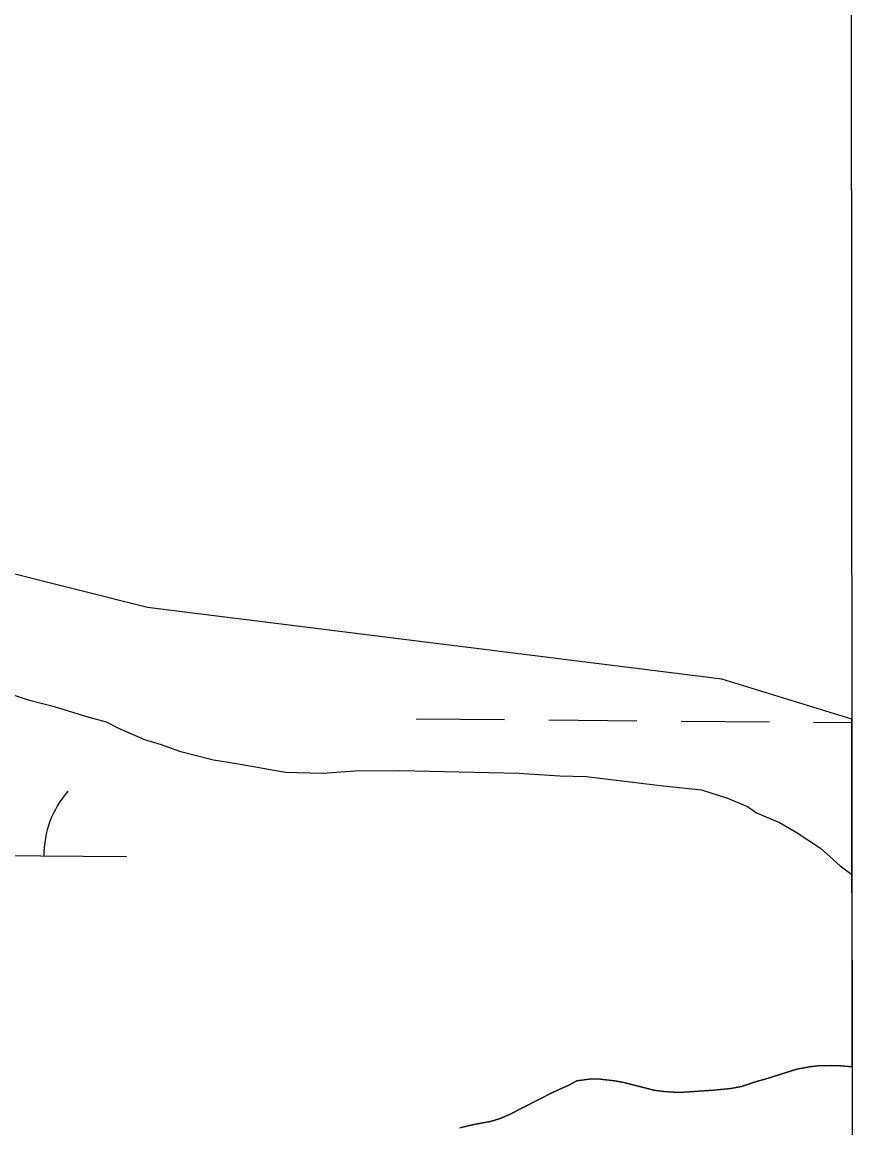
# Model space of a CAD drawing. Extents: x 3271442 to 3309282, y 752266 to 777610.
# Drawn here: x 3306755.6 to 3307056.7, y 758048.1 to 758448.8 of the extents above; entities that cross this region are included whole.
import ezdxf

# ---------------------------------------------------------------- set-up
doc = ezdxf.new("R2010")
doc.units = 0
for name, color, linetype in [('V-GRID-FRAM', 7, 'Continuous'), ('V-SITE-VEGE', 7, 'Continuous'), ('V-WETL-SWMP', 7, 'Continuous')]:
    doc.layers.add(name, color=color, linetype=linetype)

msp = doc.modelspace()

# ---------------------------------------------------------------- linework, layer by layer
at = {"layer": 'V-GRID-FRAM'}
msp.add_lwpolyline([(3275591.3, 775827.44), (3307043.48, 775836.59), (3307056.71, 757650.81), (3275588.66, 757641.66), (3275591.3, 775827.44)], dxfattribs=at)
at = {"layer": 'V-SITE-VEGE'}
for p, q in [((3306745, 758207.48), (3306757.76, 758203.26)), ((3306757.76, 758203.26), (3306767.21, 758200.8)), ((3306767.21, 758200.8), (3306778.86, 758197.17)), ((3306778.86, 758197.17), (3306786.08, 758195.32)), ((3306786.08, 758195.32), (3306790.5, 758192.98)), ((3306790.5, 758192.98), (3306799.9, 758188.84)), ((3306799.9, 758188.84), (3306806.01, 758187.02)), ((3306806.01, 758187.02), (3306812.66, 758184.62)), ((3306812.66, 758184.62), (3306824.88, 758181.54)), ((3306824.88, 758181.54), (3306833.23, 758180.22)), ((3306833.23, 758180.22), (3306851.05, 758177)), ((3306851.05, 758177), (3306864.46, 758176.68)), ((3306864.46, 758176.68), (3306876.21, 758177.52)), ((3306876.21, 758177.52), (3306892.43, 758177.69)), ((3306892.43, 758177.69), (3306935.45, 758176.66)), ((3306935.45, 758176.66), (3306950.52, 758175.74)), ((3306950.52, 758175.74), (3306960.02, 758175.51)), ((3306960.02, 758175.51), (3306987.89, 758172.06)), ((3306987.89, 758172.06), (3307001.82, 758170.6)), ((3307001.82, 758170.6), (3307011.25, 758167.58)), ((3307011.25, 758167.58), (3307018.45, 758164.62)), ((3307018.45, 758164.62), (3307021.75, 758162.3)), ((3307021.75, 758162.3), (3307030.05, 758158.75)), ((3307030.05, 758158.75), (3307036.11, 758155.25)), ((3307036.11, 758155.25), (3307044.92, 758149.45)), ((3307044.92, 758149.45), (3307052.04, 758143.13)), ((3307052.04, 758143.13), (3307056.35, 758139.96)), ((3307056.35, 758139.96), (3307056.4, 758070.28)), ((3307036.43, 758069.38), (3307025.24, 758065.91)), ((3307040.95, 758070.24), (3307036.43, 758069.38)), ((3307043.97, 758070.6), (3307040.95, 758070.24)), ((3307048.99, 758070.71), (3307043.97, 758070.6)), ((3307052.38, 758070.57), (3307048.99, 758070.71)), ((3307056.4, 758070.28), (3307052.38, 758070.57)), ((3306953.92, 758063.68), (3306947.76, 758060.94)), ((3306956.69, 758065.17), (3306953.92, 758063.68)), ((3306961.96, 758065.91), (3306956.69, 758065.17)), ((3306965.23, 758065.77), (3306961.96, 758065.91)), ((3306970.25, 758065.24), (3306965.23, 758065.77)), ((3306973.63, 758064.6), (3306970.25, 758065.24)), ((3306984.54, 758061.8), (3306973.63, 758064.6)), ((3307016.32, 758063.18), (3307012.42, 758062.44)), ((3307021.72, 758064.92), (3307016.32, 758063.18)), ((3307025.24, 758065.91), (3307021.72, 758064.92)), ((3306947.76, 758060.94), (3306932.28, 758052.97)), ((3306988.19, 758061.28), (3306984.54, 758061.8)), ((3306993.58, 758061.01), (3306988.19, 758061.28)), ((3307006.27, 758061.84), (3306993.58, 758061.01)), ((3307012.42, 758062.44), (3307006.27, 758061.84)), ((3306928.89, 758051.6), (3306925.37, 758050.48)), ((3306932.28, 758052.97), (3306928.89, 758051.6)), ((3306919.34, 758049.37), (3306914.18, 758048.14)), ((3306925.37, 758050.48), (3306919.34, 758049.37))]:
    msp.add_line(p, q, dxfattribs=at)
at = {"layer": 'V-WETL-SWMP'}
for p, q in [((3306801.07, 758236.72), (3306696.98, 758262.76)), ((3307009.25, 758210.68), (3306801.07, 758236.72)), ((3307056.31, 758196.19), (3307009.25, 758210.68)), ((3306898.45, 758196.33), (3306930.44, 758196.07)), ((3306946.44, 758195.94), (3306978.44, 758195.67)), ((3306994.44, 758195.54), (3307026.44, 758195.28)), ((3307042.44, 758195.15), (3307056.31, 758195.03)), ((3307056.4, 758070.28), (3307056.31, 758196.19)), ((3306693.44, 758147.28), (3306793.44, 758146.45)), ((3307025.24, 758065.91), (3307036.43, 758069.38)), ((3307036.43, 758069.38), (3307040.95, 758070.24)), ((3307040.95, 758070.24), (3307043.97, 758070.6)), ((3307043.97, 758070.6), (3307048.99, 758070.71)), ((3307048.99, 758070.71), (3307052.38, 758070.57)), ((3307052.38, 758070.57), (3307056.4, 758070.28)), ((3306947.76, 758060.94), (3306953.92, 758063.68)), ((3306953.92, 758063.68), (3306956.69, 758065.17)), ((3306956.69, 758065.17), (3306961.97, 758065.9)), ((3306961.97, 758065.9), (3306965.23, 758065.77)), ((3306965.23, 758065.77), (3306970.25, 758065.24)), ((3306970.25, 758065.24), (3306973.64, 758064.6)), ((3306973.64, 758064.6), (3306984.55, 758061.8)), ((3307012.42, 758062.44), (3307016.32, 758063.18)), ((3307016.32, 758063.18), (3307021.72, 758064.91)), ((3307021.72, 758064.91), (3307025.24, 758065.91)), ((3306932.29, 758052.96), (3306947.76, 758060.94)), ((3306984.55, 758061.8), (3306988.19, 758061.28)), ((3306988.19, 758061.28), (3306993.58, 758061.01)), ((3306993.58, 758061.01), (3307006.27, 758061.84)), ((3307006.27, 758061.84), (3307012.42, 758062.44)), ((3306925.37, 758050.48), (3306928.89, 758051.6)), ((3306928.89, 758051.6), (3306932.29, 758052.96)), ((3306914.19, 758048.14), (3306919.34, 758049.37)), ((3306919.34, 758049.37), (3306925.37, 758050.48))]:
    msp.add_line(p, q, dxfattribs=at)
msp.add_arc((3306798.69, 758146.88), 35.25, 138.7563, 180.2999, dxfattribs=at)

doc.saveas('drawing.dxf')
